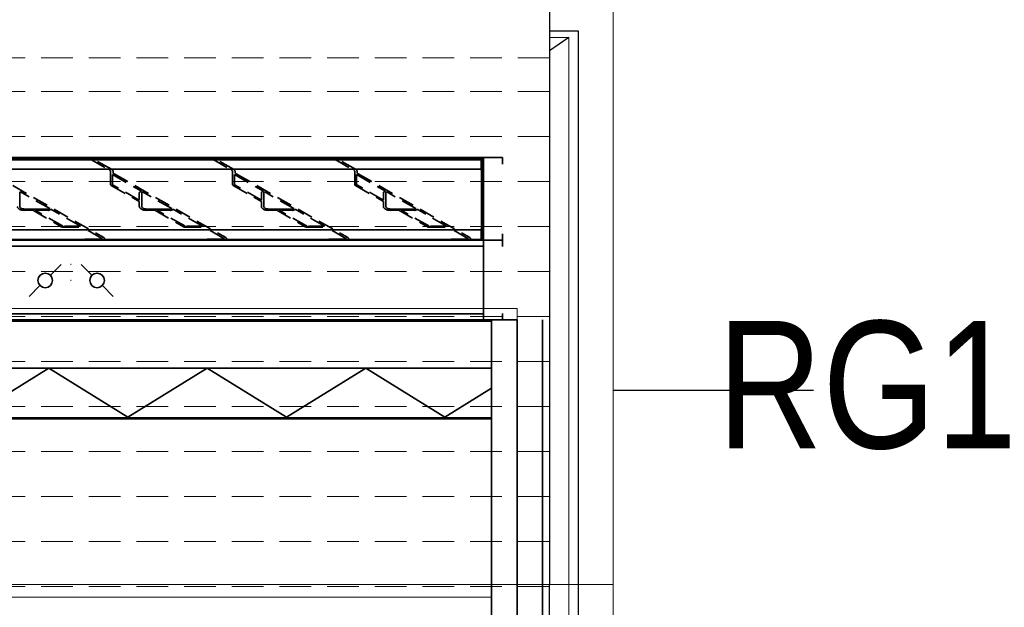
# Model space of a CAD drawing. Header units: millimetres. Extents: x -1465 to 393277, y -3788 to 454312.
# Tile 438 of 656: x 358729 to 360278, y 12076 to 12999. Entities that reach past the tile are written whole.
import ezdxf

# ---------------------------------------------------------------- set-up
doc = ezdxf.new("R2010")
doc.units = ezdxf.units.MM
doc.header["$XCLIPFRAME"] = 2
for name, pattern in [('DASHED', [0.75, 0.5, -0.25]), ('Dashed2cust', [50, 25, -25]), ('HIDDEN', [0.375, 0.25, -0.125])]:
    doc.linetypes.add(name, pattern=pattern)
for name, color, linetype in [('10_ALL_FEATURES', 8, 'Continuous'), ('czarna_kolka', 8, 'Continuous'), ('DEFAULT_2', 8, 'Continuous'), ('FLUID-Wy2', 8, 'Continuous'), ('FLUID-Wy2-150-ARRGR', 8, 'Continuous'), ('FLUID-Wy2-INS', 8, 'Continuous'), ('kontury', 8, 'Continuous')]:
    doc.layers.add(name, color=color, linetype=linetype)
doc.layers.add('\xa0♦EL - Gniazda (opis)', color=1, linetype='Continuous', lineweight=18)
doc.styles.add('Arial Narrow', font='ARIALN.TTF')
picture_1 = doc.add_image_def('image1.bmp', size_in_pixel=(951, 911))

msp = doc.modelspace()

# ---------------------------------------------------------------- linework, layer by layer
at = {"color": 8, "linetype": 'Continuous', "lineweight": 35, "ltscale": 100}
for p, q in [((357670.5, 12780.8), (359455.7, 12780.8)), ((357670.5, 12780.8), (359455.7, 12780.8)), ((357671.3, 12779.2), (359455, 12779.2)), ((357671.3, 12779.2), (359455, 12779.2)), ((358837.1, 12780.8), (358828.5, 12780.8)), ((358837.1, 12780.8), (358828.5, 12780.8)), ((358844.9, 12780.8), (358844.1, 12781.2)), ((358844.9, 12780.8), (358844.1, 12781.2)), ((358844.9, 12780.8), (358844.1, 12781.2)), ((358844.9, 12780.8), (358844.1, 12781.2)), ((359029.1, 12780.8), (359020.4, 12780.8)), ((359029.1, 12780.8), (359020.4, 12780.8)), ((359036.8, 12780.8), (359036.1, 12781.2)), ((359036.8, 12780.8), (359036.1, 12781.2)), ((359036.8, 12780.8), (359036.1, 12781.2)), ((359036.8, 12780.8), (359036.1, 12781.2)), ((359221, 12780.8), (359212.4, 12780.8)), ((359221, 12780.8), (359212.4, 12780.8)), ((359228.8, 12780.8), (359228.1, 12781.2)), ((359228.8, 12780.8), (359228.1, 12781.2)), ((359228.8, 12780.8), (359228.1, 12781.2)), ((359228.8, 12780.8), (359228.1, 12781.2)), ((359455, 12780.8), (359455, 12764.4)), ((359455, 12780.8), (359455, 12764.4)), ((359455.7, 12779.7), (359455, 12779.7)), ((359455.7, 12779.7), (359455, 12779.7)), ((359455.7, 12780.8), (359455.7, 12779.7)), ((359455.7, 12780.8), (359455.7, 12779.7)), ((359456.7, 12779.2), (359456.7, 12764.4)), ((359456.7, 12779.2), (359456.7, 12764.4)), ((359458.6, 12778.8), (359456.7, 12778.8)), ((359458.6, 12778.8), (359456.7, 12778.8)), ((359458.6, 12654.3), (359458.6, 12779.2)), ((359458.6, 12654.3), (359458.6, 12779.2)), ((357671.3, 12764.4), (359455, 12764.4)), ((357671.3, 12764.4), (359455, 12764.4)), ((359455, 12764.4), (359455, 12762.8)), ((359455, 12764.4), (359455, 12762.8)), ((359458.6, 12764.4), (359456.7, 12764.4)), ((359458.6, 12764.4), (359456.7, 12764.4)), ((359458.6, 12762.8), (359455, 12762.8)), ((359458.6, 12762.8), (359455, 12762.8)), ((359455.7, 12744.4), (359455.7, 12762.8)), ((359455.7, 12744.4), (359455.7, 12762.8)), ((359456.7, 12762.8), (359456.7, 12670.7)), ((359456.7, 12762.8), (359456.7, 12670.7)), ((359455.7, 12693.2), (359455.7, 12740.6)), ((359455.7, 12693.2), (359455.7, 12740.6)), ((358771.1, 12701.9), (358739, 12701.9)), ((358771.1, 12701.9), (358739, 12701.9)), ((358963.1, 12701.9), (358931, 12701.9)), ((358963.1, 12701.9), (358931, 12701.9)), ((359155.1, 12701.9), (359122.9, 12701.9)), ((359155.1, 12701.9), (359122.9, 12701.9)), ((359347, 12701.9), (359314.9, 12701.9)), ((359347, 12701.9), (359314.9, 12701.9)), ((359455.7, 12670.7), (359455.7, 12689.4)), ((359455.7, 12670.7), (359455.7, 12689.4)), ((359458.6, 12670.7), (359455, 12670.7)), ((359455, 12669.2), (359455, 12670.7)), ((359458.6, 12670.7), (359455, 12670.7)), ((359455, 12669.2), (359455, 12670.7)), ((357671.3, 12669.2), (359455, 12669.2)), ((357671.3, 12669.2), (359455, 12669.2)), ((359455, 12669.2), (359455, 12652.9)), ((359455, 12669.2), (359455, 12652.9)), ((359458.6, 12669.2), (359456.7, 12669.2)), ((359456.7, 12669.2), (359456.7, 12654.3)), ((359458.6, 12669.2), (359456.7, 12669.2)), ((359456.7, 12669.2), (359456.7, 12654.3)), ((359458.6, 12654.8), (359456.7, 12654.8)), ((359458.6, 12654.8), (359456.7, 12654.8)), ((357667.6, 12643.4), (359458.6, 12643.4)), ((357667.6, 12643.4), (359458.6, 12643.4)), ((357671.3, 12654.3), (359455, 12654.3)), ((357671.3, 12654.3), (359455, 12654.3)), ((359433.6, 12652.8), (359408.7, 12652.8)), ((359433.6, 12652.8), (359408.7, 12652.8)), ((359455.7, 12653.8), (359455, 12653.8)), ((359455.7, 12653.8), (359455, 12653.8)), ((359455.7, 12652.8), (359455.7, 12653.8)), ((359455.7, 12652.8), (359455.7, 12653.8)), ((359458.6, 12652.8), (359458.6, 12527.8)), ((359458.6, 12652.8), (359458.6, 12527.8)), ((357667.6, 12537.2), (359458.6, 12537.2)), ((357667.6, 12537.2), (359458.6, 12537.2)), ((357654.6, 12527.8), (359471.6, 12527.8)), ((357654.6, 12527.8), (359471.6, 12527.8)), ((357654.6, 12525.8), (359471.6, 12525.8)), ((357654.6, 12525.8), (359471.6, 12525.8)), ((359458.6, 12527.8), (359458.6, 12525.8)), ((359458.6, 12527.8), (359458.6, 12525.8)), ((359471.6, 12527.8), (359511.6, 12527.8)), ((359471.6, 12527.8), (359511.6, 12527.8)), ((359471.6, 12525.8), (359471.6, 11446.8)), ((359471.6, 12525.8), (359471.6, 11450.8)), ((359511.6, 12527.8), (359511.6, 11448.8)), ((359511.6, 12527.8), (359511.6, 11448.8))]:
    msp.add_line(p, q, dxfattribs=at)
at = {"color": 8, "linetype": 'Dashed2cust', "lineweight": 35, "ltscale": 100}
for q in [(359551.6, 10559.8), (359551.6, 11448.8)]:
    msp.add_line((359551.6, 12527.8), q, dxfattribs=at)
at = {"color": 8, "linetype": 'Continuous', "lineweight": 35, "ltscale": 100, "flags": 128}
for points in [[(357637.6, 12772.6), (357637.6, 12782.8), (359488.6, 12782.8), (359488.6, 12772.6)], [(357637.6, 12772.6), (357637.6, 12782.8), (359488.6, 12782.8), (359488.6, 12772.6)], [(357637.6, 12663), (357637.6, 12652.8), (359488.6, 12652.8), (359488.6, 12663)], [(357637.6, 12663), (357637.6, 12652.8), (359488.6, 12652.8), (359488.6, 12663)], [(357637.6, 12643), (357637.6, 12652.8), (359488.6, 12652.8), (359488.6, 12643)], [(357637.6, 12643), (357637.6, 12652.8), (359488.6, 12652.8), (359488.6, 12643)], [(357637.6, 12537.6), (357637.6, 12527.8), (359488.6, 12527.8), (359488.6, 12537.6)], [(357637.6, 12537.6), (357637.6, 12527.8), (359488.6, 12527.8), (359488.6, 12537.6)]]:
    msp.add_lwpolyline(points, dxfattribs=at)
for points in [[(357667.6, 12782.8), (357667.6, 12652.8), (359458.6, 12652.8), (359458.6, 12782.8)], [(357667.6, 12782.8), (357667.6, 12652.8), (359458.6, 12652.8), (359458.6, 12782.8)], [(357614.6, 12527.8), (359471.6, 12527.8), (359471.6, 10559.8), (357614.6, 10559.8)]]:
    msp.add_lwpolyline(points, close=True, dxfattribs=at)
at = {"color": 8, "linetype": 'Continuous', "lineweight": 35, "ltscale": 100}
for centre, radius in [((358810.1, 12615.1), 0.0277), ((358810.1, 12615.1), 0.0277), ((358810.1, 12590.1), 0.00994), ((358810.1, 12590.1), 0.00994)]:
    msp.add_circle(centre, radius, dxfattribs=at)
for centre, major_axis, start_param, end_param in [((358837.1, 12777.7), (9.6, 0), 0.750492, 1.570796), ((358837.1, 12777.7), (9.6, 0), 0.750492, 1.570796), ((358837.1, 12777.7), (9.6, 0), 0.750492, 1.570796), ((358837.1, 12777.7), (9.6, 0), 0.750492, 1.570796), ((359029.1, 12777.7), (9.6, 0), 0.750492, 1.570796), ((359029.1, 12777.7), (9.6, 0), 0.750492, 1.570796), ((359029.1, 12777.7), (9.6, 0), 0.750492, 1.570796), ((359029.1, 12777.7), (9.6, 0), 0.750492, 1.570796), ((359221, 12777.7), (9.6, 0), 0.750492, 1.570796), ((359221, 12777.7), (9.6, 0), 0.750492, 1.570796), ((359221, 12777.7), (9.6, 0), 0.750492, 1.570796), ((359221, 12777.7), (9.6, 0), 0.750492, 1.570796), ((359455.7, 12779.2), (2.88, 0), 0, 1.570796), ((359455.7, 12779.2), (2.88, 0), 0, 1.570796), ((359455.7, 12779.2), (0.96, 0), 0, 1.570796), ((359455.7, 12779.2), (0.96, 0), 0, 1.570796), ((359455.7, 12654.3), (0.96, 0), 4.712389, 6.283185), ((359455.7, 12654.3), (0.96, 0), 4.712389, 6.283185), ((359455.7, 12654.3), (2.88, 0), 4.871666, 6.283185), ((359455.7, 12654.3), (2.88, 0), 4.871666, 6.283185)]:
    msp.add_ellipse(centre, major_axis=major_axis, ratio=0.533244, start_param=start_param, end_param=end_param, dxfattribs=at)
at = {"layer": '10_ALL_FEATURES', "color": 8, "linetype": 'Continuous', "lineweight": 35, "ltscale": 100}
for p, q in [((358827.5, 12782.3), (358827.5, 12781.3)), ((358827.5, 12782.3), (358827.5, 12781.3)), ((358827.5, 12782.3), (358827.5, 12781.3)), ((358827.5, 12782.3), (358827.5, 12781.3)), ((358837.1, 12782.8), (358828.5, 12782.8)), ((358837.1, 12782.8), (358828.5, 12782.8)), ((358837.1, 12782.8), (358828.5, 12782.8)), ((358837.1, 12782.8), (358828.5, 12782.8)), ((359019.5, 12782.3), (359019.5, 12781.3)), ((359019.5, 12782.3), (359019.5, 12781.3)), ((359019.5, 12782.3), (359019.5, 12781.3)), ((359019.5, 12782.3), (359019.5, 12781.3)), ((359029.1, 12782.8), (359020.4, 12782.8)), ((359029.1, 12782.8), (359020.4, 12782.8)), ((359029.1, 12782.8), (359020.4, 12782.8)), ((359029.1, 12782.8), (359020.4, 12782.8)), ((359211.4, 12782.3), (359211.4, 12781.3)), ((359211.4, 12782.3), (359211.4, 12781.3)), ((359211.4, 12782.3), (359211.4, 12781.3)), ((359211.4, 12782.3), (359211.4, 12781.3)), ((359221, 12782.8), (359212.4, 12782.8)), ((359221, 12782.8), (359212.4, 12782.8)), ((359221, 12782.8), (359212.4, 12782.8)), ((359221, 12782.8), (359212.4, 12782.8))]:
    msp.add_line(p, q, dxfattribs=at)
at = {"layer": '10_ALL_FEATURES', "color": 8, "linetype": 'HIDDEN', "lineweight": 35, "ltscale": 100}
for p, q in [((358828.5, 12780.8), (358837.1, 12780.8)), ((358828.5, 12780.8), (358837.1, 12780.8)), ((359020.4, 12780.8), (359029.1, 12780.8)), ((359020.4, 12780.8), (359029.1, 12780.8)), ((359212.4, 12780.8), (359221, 12780.8)), ((359212.4, 12780.8), (359221, 12780.8)), ((358857.8, 12654.8), (358832.8, 12654.8)), ((358857.8, 12654.8), (358832.8, 12654.8)), ((358857.8, 12654.8), (358832.8, 12654.8)), ((358857.8, 12654.8), (358832.8, 12654.8)), ((359049.7, 12654.8), (359024.8, 12654.8)), ((359049.7, 12654.8), (359024.8, 12654.8)), ((359049.7, 12654.8), (359024.8, 12654.8)), ((359049.7, 12654.8), (359024.8, 12654.8)), ((359241.7, 12654.8), (359216.7, 12654.8)), ((359241.7, 12654.8), (359216.7, 12654.8)), ((359241.7, 12654.8), (359216.7, 12654.8)), ((359241.7, 12654.8), (359216.7, 12654.8)), ((359433.6, 12654.8), (359408.7, 12654.8)), ((359433.6, 12654.8), (359408.7, 12654.8)), ((359433.6, 12654.8), (359408.7, 12654.8)), ((359433.6, 12654.8), (359408.7, 12654.8)), ((358831.8, 12654.3), (358831.8, 12653.3)), ((358831.8, 12654.3), (358831.8, 12653.3)), ((358831.8, 12654.3), (358831.8, 12653.3)), ((358831.8, 12654.3), (358831.8, 12653.3)), ((359023.8, 12654.3), (359023.8, 12653.3)), ((359023.8, 12654.3), (359023.8, 12653.3)), ((359023.8, 12654.3), (359023.8, 12653.3)), ((359023.8, 12654.3), (359023.8, 12653.3)), ((359215.8, 12654.3), (359215.8, 12653.3)), ((359215.8, 12654.3), (359215.8, 12653.3)), ((359215.8, 12654.3), (359215.8, 12653.3)), ((359215.8, 12654.3), (359215.8, 12653.3)), ((359407.7, 12654.3), (359407.7, 12653.3)), ((359407.7, 12654.3), (359407.7, 12653.3)), ((359407.7, 12654.3), (359407.7, 12653.3)), ((359407.7, 12654.3), (359407.7, 12653.3)), ((359408.7, 12652.8), (359433.6, 12652.8)), ((359408.7, 12652.8), (359433.6, 12652.8))]:
    msp.add_line(p, q, dxfattribs=at)
at = {"layer": '10_ALL_FEATURES', "color": 8, "linetype": 'Continuous', "lineweight": 35, "ltscale": 100}
for centre, start_param, end_param in [((358828.5, 12782.3), 1.570796, 3.141593), ((358828.5, 12782.3), 1.570796, 3.141593), ((358828.5, 12782.3), 1.570796, 3.141593), ((358828.5, 12782.3), 1.570796, 3.141593), ((358828.5, 12781.3), 3.141593, 4.712389), ((358828.5, 12781.3), 3.141593, 4.712389), ((358828.5, 12781.3), 3.141593, 4.712389), ((358828.5, 12781.3), 3.141593, 4.712389), ((359020.4, 12782.3), 1.570796, 3.141593), ((359020.4, 12782.3), 1.570796, 3.141593), ((359020.4, 12782.3), 1.570796, 3.141593), ((359020.4, 12782.3), 1.570796, 3.141593), ((359020.4, 12781.3), 3.141593, 4.712389), ((359020.4, 12781.3), 3.141593, 4.712389), ((359020.4, 12781.3), 3.141593, 4.712389), ((359020.4, 12781.3), 3.141593, 4.712389), ((359212.4, 12782.3), 1.570796, 3.141593), ((359212.4, 12782.3), 1.570796, 3.141593), ((359212.4, 12782.3), 1.570796, 3.141593), ((359212.4, 12782.3), 1.570796, 3.141593), ((359212.4, 12781.3), 3.141593, 4.712389), ((359212.4, 12781.3), 3.141593, 4.712389), ((359212.4, 12781.3), 3.141593, 4.712389), ((359212.4, 12781.3), 3.141593, 4.712389)]:
    msp.add_ellipse(centre, major_axis=(0.96, 0), ratio=0.533244, start_param=start_param, end_param=end_param, dxfattribs=at)
at = {"layer": '10_ALL_FEATURES', "color": 8, "linetype": 'HIDDEN', "lineweight": 35, "ltscale": 100}
for centre, major_axis, start_param, end_param in [((358736.9, 12706), (11.5, 0), 3.141593, 4.712389), ((358736.9, 12706), (11.5, 0), 3.141593, 4.712389), ((358928.9, 12706), (11.5, 0), 3.141593, 4.712389), ((358928.9, 12706), (11.5, 0), 3.141593, 4.712389), ((359120.8, 12706), (11.5, 0), 3.141593, 4.712389), ((359120.8, 12706), (11.5, 0), 3.141593, 4.712389), ((359312.8, 12706), (11.5, 0), 3.141593, 4.712389), ((359312.8, 12706), (11.5, 0), 3.141593, 4.712389), ((358832.8, 12654.3), (0.96, 0), 1.570796, 3.141593), ((358832.8, 12654.3), (0.96, 0), 1.570796, 3.141593), ((358832.8, 12654.3), (0.96, 0), 1.570796, 3.141593), ((358832.8, 12654.3), (0.96, 0), 1.570796, 3.141593), ((359024.8, 12654.3), (0.96, 0), 1.570796, 3.141593), ((359024.8, 12654.3), (0.96, 0), 1.570796, 3.141593), ((359024.8, 12654.3), (0.96, 0), 1.570796, 3.141593), ((359024.8, 12654.3), (0.96, 0), 1.570796, 3.141593), ((359216.7, 12654.3), (0.96, 0), 1.570796, 3.141593), ((359216.7, 12654.3), (0.96, 0), 1.570796, 3.141593), ((359216.7, 12654.3), (0.96, 0), 1.570796, 3.141593), ((359216.7, 12654.3), (0.96, 0), 1.570796, 3.141593), ((359408.7, 12654.3), (0.96, 0), 1.570796, 3.141593), ((359408.7, 12654.3), (0.96, 0), 1.570796, 3.141593), ((359408.7, 12654.3), (0.96, 0), 1.570796, 3.141593), ((359408.7, 12654.3), (0.96, 0), 1.570796, 3.141593), ((358832.8, 12653.3), (0.96, 0), 3.141593, 4.712389), ((358832.8, 12653.3), (0.96, 0), 3.141593, 4.712389), ((358832.8, 12653.3), (0.96, 0), 3.141593, 4.712389), ((358832.8, 12653.3), (0.96, 0), 3.141593, 4.712389), ((359024.8, 12653.3), (0.96, 0), 3.141593, 4.712389), ((359024.8, 12653.3), (0.96, 0), 3.141593, 4.712389), ((359024.8, 12653.3), (0.96, 0), 3.141593, 4.712389), ((359024.8, 12653.3), (0.96, 0), 3.141593, 4.712389), ((359216.7, 12653.3), (0.96, 0), 3.141593, 4.712389), ((359216.7, 12653.3), (0.96, 0), 3.141593, 4.712389), ((359216.7, 12653.3), (0.96, 0), 3.141593, 4.712389), ((359216.7, 12653.3), (0.96, 0), 3.141593, 4.712389), ((359408.7, 12653.3), (0.96, 0), 3.141593, 4.712389), ((359408.7, 12653.3), (0.96, 0), 3.141593, 4.712389), ((359408.7, 12653.3), (0.96, 0), 3.141593, 4.712389), ((359408.7, 12653.3), (0.96, 0), 3.141593, 4.712389)]:
    msp.add_ellipse(centre, major_axis=major_axis, ratio=0.533244, start_param=start_param, end_param=end_param, dxfattribs=at)
at = {"layer": 'czarna_kolka', "color": 8, "linetype": 'Continuous', "lineweight": 35, "ltscale": 100}
for p, q in [((358777.4, 12597.8), (358794.6, 12615)), ((358777.4, 12597.8), (358794.6, 12615)), ((358825.7, 12615), (358842.9, 12597.8)), ((358825.7, 12615), (358842.9, 12597.8)), ((358743.9, 12564.3), (358761.1, 12581.5)), ((358743.9, 12564.3), (358761.1, 12581.5)), ((358859.2, 12581.5), (358876.4, 12564.3)), ((358859.2, 12581.5), (358876.4, 12564.3))]:
    msp.add_line(p, q, dxfattribs=at)
for centre in [(358769.3, 12589.7), (358769.3, 12589.7), (358851, 12589.7), (358851, 12589.7)]:
    msp.add_circle(centre, 11.5, dxfattribs=at)
at = {"layer": 'DEFAULT_2', "color": 8, "linetype": 'HIDDEN', "lineweight": 35, "ltscale": 100}
for p, q in [((357671.3, 12779.7), (359455, 12779.7)), ((357671.3, 12779.7), (359455, 12779.7)), ((358809.8, 12779.7), (358809.8, 12780.8)), ((358809.8, 12779.7), (358809.8, 12780.8)), ((358834.7, 12780.8), (358834.7, 12779.7)), ((358834.7, 12780.8), (358834.7, 12779.7)), ((358841.3, 12779.8), (358870.7, 12763)), ((358841.3, 12779.8), (358870.7, 12763)), ((358873.5, 12764.4), (358844.9, 12780.8)), ((358873.5, 12764.4), (358844.9, 12780.8)), ((359033.3, 12779.8), (359062.6, 12763)), ((359033.3, 12779.8), (359062.6, 12763)), ((359065.5, 12764.4), (359036.8, 12780.8)), ((359065.5, 12764.4), (359036.8, 12780.8)), ((359225.2, 12779.8), (359254.6, 12763)), ((359225.2, 12779.8), (359254.6, 12763)), ((359257.4, 12764.4), (359228.8, 12780.8)), ((359257.4, 12764.4), (359228.8, 12780.8)), ((359328.1, 12779.7), (359328.1, 12780.8)), ((359328.1, 12779.7), (359328.1, 12780.8)), ((359353, 12780.8), (359353, 12779.7)), ((359353, 12780.8), (359353, 12779.7)), ((358685.7, 12757.5), (358861.3, 12657.1)), ((358685.7, 12757.5), (358861.3, 12657.1)), ((358872.2, 12740.4), (358872.2, 12760.9)), ((358872.2, 12740.4), (358872.2, 12760.9)), ((358875.1, 12740.4), (358875.1, 12756)), ((358875.1, 12756), (358920.6, 12729.9)), ((358875.1, 12740.4), (358875.1, 12756)), ((358875.1, 12756), (358920.6, 12729.9)), ((358876.1, 12759.6), (358876.1, 12760.9)), ((358876.1, 12759.6), (358876.1, 12760.9)), ((358877.6, 12757.5), (359053.2, 12657.1)), ((358877.6, 12757.5), (359053.2, 12657.1)), ((359064.2, 12740.4), (359064.2, 12760.9)), ((359064.2, 12740.4), (359064.2, 12760.9)), ((359067.1, 12740.4), (359067.1, 12756)), ((359067.1, 12756), (359112.6, 12729.9)), ((359067.1, 12740.4), (359067.1, 12756)), ((359067.1, 12756), (359112.6, 12729.9)), ((359068, 12759.6), (359068, 12760.9)), ((359068, 12759.6), (359068, 12760.9)), ((359069.6, 12757.5), (359245.2, 12657.1)), ((359069.6, 12757.5), (359245.2, 12657.1)), ((359256.2, 12740.4), (359256.2, 12760.9)), ((359256.2, 12740.4), (359256.2, 12760.9)), ((359259, 12740.4), (359259, 12756)), ((359259, 12756), (359304.6, 12729.9)), ((359259, 12740.4), (359259, 12756)), ((359259, 12756), (359304.6, 12729.9)), ((359260, 12759.6), (359260, 12760.9)), ((359260, 12759.6), (359260, 12760.9)), ((359261.5, 12757.5), (359437.1, 12657.1)), ((359261.5, 12757.5), (359437.1, 12657.1)), ((358873.3, 12739), (358917.3, 12713.8)), ((358873.3, 12739), (358917.3, 12713.8)), ((358917.3, 12716), (358875.4, 12740)), ((358917.3, 12716), (358875.4, 12740)), ((359065.2, 12739), (359109.3, 12713.8)), ((359065.2, 12739), (359109.3, 12713.8)), ((359109.3, 12716), (359067.3, 12740)), ((359109.3, 12716), (359067.3, 12740)), ((359257.2, 12739), (359301.3, 12713.8)), ((359257.2, 12739), (359301.3, 12713.8)), ((359301.3, 12716), (359259.3, 12740)), ((359301.3, 12716), (359259.3, 12740)), ((359455.7, 12740.6), (359455.7, 12744.4)), ((359455.7, 12740.6), (359455.7, 12744.4)), ((358729.2, 12727.9), (358729.2, 12706)), ((358729.2, 12727.9), (358729.2, 12706)), ((358730.6, 12728.8), (358729.5, 12728.3)), ((358730.6, 12728.8), (358729.5, 12728.3)), ((358776.5, 12702.6), (358730.6, 12728.8)), ((358776.5, 12702.6), (358730.6, 12728.8)), ((358917.3, 12727.4), (358917.3, 12716)), ((358917.3, 12727.4), (358917.3, 12716)), ((358920.6, 12729.9), (358918.6, 12728.9)), ((358920.6, 12729.9), (358918.6, 12728.9)), ((358921.2, 12727.9), (358921.2, 12706)), ((358921.2, 12727.9), (358921.2, 12706)), ((358922.6, 12728.8), (358921.5, 12728.3)), ((358922.6, 12728.8), (358921.5, 12728.3)), ((358968.4, 12702.6), (358922.6, 12728.8)), ((358968.4, 12702.6), (358922.6, 12728.8)), ((359109.3, 12727.4), (359109.3, 12716)), ((359109.3, 12727.4), (359109.3, 12716)), ((359112.6, 12729.9), (359110.5, 12728.9)), ((359112.6, 12729.9), (359110.5, 12728.9)), ((359113.1, 12727.9), (359113.1, 12706)), ((359113.1, 12727.9), (359113.1, 12706)), ((359114.6, 12728.8), (359113.5, 12728.3)), ((359114.6, 12728.8), (359113.5, 12728.3)), ((359160.4, 12702.6), (359114.6, 12728.8)), ((359160.4, 12702.6), (359114.6, 12728.8)), ((359301.3, 12727.4), (359301.3, 12716)), ((359301.3, 12727.4), (359301.3, 12716)), ((359304.6, 12729.9), (359302.5, 12728.9)), ((359304.6, 12729.9), (359302.5, 12728.9)), ((359305.1, 12727.9), (359305.1, 12706)), ((359305.1, 12727.9), (359305.1, 12706)), ((359306.5, 12728.8), (359305.4, 12728.3)), ((359306.5, 12728.8), (359305.4, 12728.3)), ((359352.3, 12702.6), (359306.5, 12728.8)), ((359352.3, 12702.6), (359306.5, 12728.8)), ((358736.9, 12701.9), (358739, 12701.9)), ((358736.9, 12701.9), (358739, 12701.9)), ((358771.1, 12701.9), (358774.7, 12701.9)), ((358771.1, 12701.9), (358774.7, 12701.9)), ((358775.4, 12702.1), (358776.5, 12702.6)), ((358775.4, 12702.1), (358776.5, 12702.6)), ((358776.3, 12700.4), (358778.4, 12701.5)), ((358776.3, 12700.4), (358778.4, 12701.5)), ((358824.6, 12675.1), (358778.4, 12701.5)), ((358824.6, 12675.1), (358778.4, 12701.5)), ((358917.3, 12713.8), (358917.3, 12706)), ((358917.3, 12713.8), (358917.3, 12706)), ((358928.9, 12701.9), (358931, 12701.9)), ((358928.9, 12701.9), (358931, 12701.9)), ((358963.1, 12701.9), (358966.7, 12701.9)), ((358963.1, 12701.9), (358966.7, 12701.9)), ((358967.3, 12702.1), (358968.4, 12702.6)), ((358967.3, 12702.1), (358968.4, 12702.6)), ((358968.3, 12700.4), (358970.4, 12701.5)), ((358968.3, 12700.4), (358970.4, 12701.5)), ((359016.5, 12675.1), (358970.4, 12701.5)), ((359016.5, 12675.1), (358970.4, 12701.5)), ((359109.3, 12713.8), (359109.3, 12706)), ((359109.3, 12713.8), (359109.3, 12706)), ((359120.8, 12701.9), (359122.9, 12701.9)), ((359120.8, 12701.9), (359122.9, 12701.9)), ((359155.1, 12701.9), (359158.7, 12701.9)), ((359155.1, 12701.9), (359158.7, 12701.9)), ((359159.3, 12702.1), (359160.4, 12702.6)), ((359159.3, 12702.1), (359160.4, 12702.6)), ((359160.2, 12700.4), (359162.3, 12701.5)), ((359160.2, 12700.4), (359162.3, 12701.5)), ((359208.5, 12675.1), (359162.3, 12701.5)), ((359208.5, 12675.1), (359162.3, 12701.5)), ((359301.3, 12713.8), (359301.3, 12706)), ((359301.3, 12713.8), (359301.3, 12706)), ((359312.8, 12701.9), (359314.9, 12701.9)), ((359312.8, 12701.9), (359314.9, 12701.9)), ((359347, 12701.9), (359350.6, 12701.9)), ((359347, 12701.9), (359350.6, 12701.9)), ((359351.3, 12702.1), (359352.3, 12702.6)), ((359351.3, 12702.1), (359352.3, 12702.6)), ((359352.2, 12700.4), (359354.3, 12701.5)), ((359352.2, 12700.4), (359354.3, 12701.5)), ((359400.4, 12675.1), (359354.3, 12701.5)), ((359400.4, 12675.1), (359354.3, 12701.5)), ((358736.9, 12699.9), (358749.7, 12699.9)), ((358736.9, 12699.9), (358749.7, 12699.9)), ((358749.7, 12699.9), (358794.6, 12674.2)), ((358749.7, 12699.9), (358794.6, 12674.2)), ((358753.6, 12699.9), (358773.7, 12699.9)), ((358796.7, 12675.3), (358753.6, 12699.9)), ((358753.6, 12699.9), (358773.7, 12699.9)), ((358796.7, 12675.3), (358753.6, 12699.9)), ((358928.9, 12699.9), (358941.7, 12699.9)), ((358928.9, 12699.9), (358941.7, 12699.9)), ((358941.7, 12699.9), (358986.6, 12674.2)), ((358941.7, 12699.9), (358986.6, 12674.2)), ((358945.6, 12699.9), (358965.7, 12699.9)), ((358988.7, 12675.3), (358945.6, 12699.9)), ((358945.6, 12699.9), (358965.7, 12699.9)), ((358988.7, 12675.3), (358945.6, 12699.9)), ((359120.8, 12699.9), (359133.6, 12699.9)), ((359120.8, 12699.9), (359133.6, 12699.9)), ((359133.6, 12699.9), (359178.5, 12674.2)), ((359133.6, 12699.9), (359178.5, 12674.2)), ((359137.6, 12699.9), (359157.6, 12699.9)), ((359180.6, 12675.3), (359137.6, 12699.9)), ((359137.6, 12699.9), (359157.6, 12699.9)), ((359180.6, 12675.3), (359137.6, 12699.9)), ((359312.8, 12699.9), (359325.6, 12699.9)), ((359312.8, 12699.9), (359325.6, 12699.9)), ((359325.6, 12699.9), (359370.5, 12674.2)), ((359325.6, 12699.9), (359370.5, 12674.2)), ((359329.5, 12699.9), (359349.6, 12699.9)), ((359372.6, 12675.3), (359329.5, 12699.9)), ((359329.5, 12699.9), (359349.6, 12699.9)), ((359372.6, 12675.3), (359329.5, 12699.9)), ((359455.7, 12689.4), (359455.7, 12693.2)), ((359455.7, 12689.4), (359455.7, 12693.2)), ((358824.6, 12675.1), (358797.4, 12675.1)), ((358824.6, 12675.1), (358797.4, 12675.1)), ((358797.4, 12673.6), (358827.2, 12673.6)), ((358797.4, 12673.6), (358827.2, 12673.6)), ((358858.5, 12655.7), (358827.2, 12673.6)), ((358858.5, 12655.7), (358827.2, 12673.6)), ((359016.5, 12675.1), (358989.4, 12675.1)), ((359016.5, 12675.1), (358989.4, 12675.1)), ((358989.4, 12673.6), (359019.2, 12673.6)), ((358989.4, 12673.6), (359019.2, 12673.6)), ((359050.4, 12655.7), (359019.2, 12673.6)), ((359050.4, 12655.7), (359019.2, 12673.6)), ((359208.5, 12675.1), (359181.3, 12675.1)), ((359208.5, 12675.1), (359181.3, 12675.1)), ((359181.3, 12673.6), (359211.2, 12673.6)), ((359181.3, 12673.6), (359211.2, 12673.6)), ((359242.4, 12655.7), (359211.2, 12673.6)), ((359242.4, 12655.7), (359211.2, 12673.6)), ((359400.4, 12675.1), (359373.3, 12675.1)), ((359400.4, 12675.1), (359373.3, 12675.1)), ((359373.3, 12673.6), (359403.1, 12673.6)), ((359373.3, 12673.6), (359403.1, 12673.6)), ((359434.3, 12655.7), (359403.1, 12673.6)), ((359434.3, 12655.7), (359403.1, 12673.6)), ((357671.3, 12653.8), (359455, 12653.8)), ((357671.3, 12653.8), (359455, 12653.8)), ((358793.5, 12652.8), (358793.5, 12653.8)), ((358793.5, 12652.8), (358793.5, 12653.8)), ((358805, 12652.8), (358805, 12653.8)), ((358805, 12652.8), (358805, 12653.8)), ((359311.8, 12652.8), (359311.8, 12653.8)), ((359311.8, 12652.8), (359311.8, 12653.8)), ((359323.3, 12652.8), (359323.3, 12653.8)), ((359323.3, 12652.8), (359323.3, 12653.8)), ((359455, 12652.9), (359455, 12652.8)), ((359455, 12652.9), (359455, 12652.8))]:
    msp.add_line(p, q, dxfattribs=at)
for centre, major_axis, start_param, end_param in [((358837.1, 12777.7), (5.76, 0), 0.750492, 1.570796), ((358837.1, 12777.7), (5.76, 0), 0.750492, 1.570796), ((358837.1, 12777.7), (5.76, 0), 0.750492, 1.570796), ((358837.1, 12777.7), (5.76, 0), 0.750492, 1.570796), ((359029.1, 12777.7), (5.76, 0), 0.750492, 1.570796), ((359029.1, 12777.7), (5.76, 0), 0.750492, 1.570796), ((359029.1, 12777.7), (5.76, 0), 0.750492, 1.570796), ((359029.1, 12777.7), (5.76, 0), 0.750492, 1.570796), ((359221, 12777.7), (5.76, 0), 0.750492, 1.570796), ((359221, 12777.7), (5.76, 0), 0.750492, 1.570796), ((359221, 12777.7), (5.76, 0), 0.750492, 1.570796), ((359221, 12777.7), (5.76, 0), 0.750492, 1.570796), ((358866.5, 12760.9), (9.6, 0), 0, 0.750492), ((358866.5, 12760.9), (9.6, 0), 0, 0.750492), ((359058.4, 12760.9), (9.6, 0), 0, 0.750492), ((359058.4, 12760.9), (9.6, 0), 0, 0.750492), ((359250.4, 12760.9), (9.6, 0), 0, 0.750492), ((359250.4, 12760.9), (9.6, 0), 0, 0.750492), ((358866.5, 12760.9), (5.76, 0), 0, 0.750492), ((358866.5, 12760.9), (5.76, 0), 0, 0.750492), ((358881.8, 12759.6), (5.76, 0), 3.141593, 3.892084), ((358881.8, 12759.6), (5.76, 0), 3.141593, 3.892084), ((359058.4, 12760.9), (5.76, 0), 0, 0.750492), ((359058.4, 12760.9), (5.76, 0), 0, 0.750492), ((359073.8, 12759.6), (5.76, 0), 3.141593, 3.892084), ((359073.8, 12759.6), (5.76, 0), 3.141593, 3.892084), ((359250.4, 12760.9), (5.76, 0), 0, 0.750492), ((359250.4, 12760.9), (5.76, 0), 0, 0.750492), ((359265.7, 12759.6), (5.76, 0), 3.141593, 3.892084), ((359265.7, 12759.6), (5.76, 0), 3.141593, 3.892084), ((358876.1, 12740.4), (3.84, 0), 3.141593, 3.892084), ((358876.1, 12740.4), (3.84, 0), 3.141593, 3.892084), ((358876.1, 12740.4), (0.96, 0), 3.141593, 3.892084), ((358876.1, 12740.4), (0.96, 0), 3.141593, 3.892084), ((359068, 12740.4), (3.84, 0), 3.141593, 3.892084), ((359068, 12740.4), (3.84, 0), 3.141593, 3.892084), ((359068, 12740.4), (0.96, 0), 3.141593, 3.892084), ((359068, 12740.4), (0.96, 0), 3.141593, 3.892084), ((359260, 12740.4), (3.84, 0), 3.141593, 3.892084), ((359260, 12740.4), (3.84, 0), 3.141593, 3.892084), ((359260, 12740.4), (0.96, 0), 3.141593, 3.892084), ((359260, 12740.4), (0.96, 0), 3.141593, 3.892084), ((358730.2, 12727.9), (0.96, 0), 2.321288, 3.141593), ((358730.2, 12727.9), (0.96, 0), 2.321288, 3.141593), ((358921.2, 12727.4), (3.84, 0), 2.321288, 3.141593), ((358921.2, 12727.4), (3.84, 0), 2.321288, 3.141593), ((358922.1, 12727.9), (0.96, 0), 2.321288, 3.141593), ((358922.1, 12727.9), (0.96, 0), 2.321288, 3.141593), ((359113.1, 12727.4), (3.84, 0), 2.321288, 3.141593), ((359113.1, 12727.4), (3.84, 0), 2.321288, 3.141593), ((359114.1, 12727.9), (0.96, 0), 2.321288, 3.141593), ((359114.1, 12727.9), (0.96, 0), 2.321288, 3.141593), ((359305.1, 12727.4), (3.84, 0), 2.321288, 3.141593), ((359305.1, 12727.4), (3.84, 0), 2.321288, 3.141593), ((359306.1, 12727.9), (0.96, 0), 2.321288, 3.141593), ((359306.1, 12727.9), (0.96, 0), 2.321288, 3.141593), ((358736.9, 12706), (7.68, 0), 3.141593, 4.712389), ((358736.9, 12706), (7.68, 0), 3.141593, 4.712389), ((358774.7, 12702.4), (0.96, 0), 4.712389, 5.462881), ((358774.7, 12702.4), (0.96, 0), 4.712389, 5.462881), ((358928.9, 12706), (7.68, 0), 3.141593, 4.712389), ((358928.9, 12706), (7.68, 0), 3.141593, 4.712389), ((358966.7, 12702.4), (0.96, 0), 4.712389, 5.462881), ((358966.7, 12702.4), (0.96, 0), 4.712389, 5.462881), ((359120.8, 12706), (7.68, 0), 3.141593, 4.712389), ((359120.8, 12706), (7.68, 0), 3.141593, 4.712389), ((359158.7, 12702.4), (0.96, 0), 4.712389, 5.462881), ((359158.7, 12702.4), (0.96, 0), 4.712389, 5.462881), ((359312.8, 12706), (7.68, 0), 3.141593, 4.712389), ((359312.8, 12706), (7.68, 0), 3.141593, 4.712389), ((359350.6, 12702.4), (0.96, 0), 4.712389, 5.462881), ((359350.6, 12702.4), (0.96, 0), 4.712389, 5.462881), ((358773.7, 12701.9), (3.84, 0), 4.712389, 5.462881), ((358773.7, 12701.9), (3.84, 0), 4.712389, 5.462881), ((358965.7, 12701.9), (3.84, 0), 4.712389, 5.462881), ((358965.7, 12701.9), (3.84, 0), 4.712389, 5.462881), ((359157.6, 12701.9), (3.84, 0), 4.712389, 5.462881), ((359157.6, 12701.9), (3.84, 0), 4.712389, 5.462881), ((359349.6, 12701.9), (3.84, 0), 4.712389, 5.462881), ((359349.6, 12701.9), (3.84, 0), 4.712389, 5.462881), ((358797.4, 12675.6), (3.84, 0), 3.892084, 4.712389), ((358797.4, 12675.6), (3.84, 0), 3.892084, 4.712389), ((358797.4, 12675.6), (0.96, 0), 3.892084, 4.712389), ((358797.4, 12675.6), (0.96, 0), 3.892084, 4.712389), ((358989.4, 12675.6), (3.84, 0), 3.892084, 4.712389), ((358989.4, 12675.6), (3.84, 0), 3.892084, 4.712389), ((358989.4, 12675.6), (0.96, 0), 3.892084, 4.712389), ((358989.4, 12675.6), (0.96, 0), 3.892084, 4.712389), ((359181.3, 12675.6), (3.84, 0), 3.892084, 4.712389), ((359181.3, 12675.6), (3.84, 0), 3.892084, 4.712389), ((359181.3, 12675.6), (0.96, 0), 3.892084, 4.712389), ((359181.3, 12675.6), (0.96, 0), 3.892084, 4.712389), ((359373.3, 12675.6), (3.84, 0), 3.892084, 4.712389), ((359373.3, 12675.6), (3.84, 0), 3.892084, 4.712389), ((359373.3, 12675.6), (0.96, 0), 3.892084, 4.712389), ((359373.3, 12675.6), (0.96, 0), 3.892084, 4.712389), ((358857.8, 12655.4), (4.8, 0), 4.712389, 7.033677), ((358857.8, 12655.4), (4.8, 0), 4.712389, 7.033677), ((358857.8, 12655.4), (4.8, 0), 4.712389, 7.033677), ((358857.8, 12655.4), (4.8, 0), 4.712389, 7.033677), ((358857.8, 12655.4), (0.96, 0), 4.712389, 7.033677), ((358857.8, 12655.4), (0.96, 0), 4.712389, 7.033677), ((358857.8, 12655.4), (0.96, 0), 4.712389, 7.033677), ((358857.8, 12655.4), (0.96, 0), 4.712389, 7.033677), ((359049.7, 12655.4), (4.8, 0), 4.712389, 7.033677), ((359049.7, 12655.4), (4.8, 0), 4.712389, 7.033677), ((359049.7, 12655.4), (4.8, 0), 4.712389, 7.033677), ((359049.7, 12655.4), (4.8, 0), 4.712389, 7.033677), ((359049.7, 12655.4), (0.96, 0), 4.712389, 7.033677), ((359049.7, 12655.4), (0.96, 0), 4.712389, 7.033677), ((359049.7, 12655.4), (0.96, 0), 4.712389, 7.033677), ((359049.7, 12655.4), (0.96, 0), 4.712389, 7.033677), ((359241.7, 12655.4), (4.8, 0), 4.712389, 7.033677), ((359241.7, 12655.4), (4.8, 0), 4.712389, 7.033677), ((359241.7, 12655.4), (4.8, 0), 4.712389, 7.033677), ((359241.7, 12655.4), (4.8, 0), 4.712389, 7.033677), ((359241.7, 12655.4), (0.96, 0), 4.712389, 7.033677), ((359241.7, 12655.4), (0.96, 0), 4.712389, 7.033677), ((359241.7, 12655.4), (0.96, 0), 4.712389, 7.033677), ((359241.7, 12655.4), (0.96, 0), 4.712389, 7.033677), ((359433.6, 12655.4), (4.8, 0), 4.712389, 7.033677), ((359433.6, 12655.4), (4.8, 0), 4.712389, 7.033677), ((359433.6, 12655.4), (4.8, 0), 4.712389, 7.033677), ((359433.6, 12655.4), (4.8, 0), 4.712389, 7.033677), ((359433.6, 12655.4), (0.96, 0), 4.712389, 7.033677), ((359433.6, 12655.4), (0.96, 0), 4.712389, 7.033677), ((359433.6, 12655.4), (0.96, 0), 4.712389, 7.033677), ((359433.6, 12655.4), (0.96, 0), 4.712389, 7.033677), ((359455.7, 12654.3), (2.88, 0), 4.712389, 4.871666), ((359455.7, 12654.3), (2.88, 0), 4.712389, 4.871666)]:
    msp.add_ellipse(centre, major_axis=major_axis, ratio=0.533244, start_param=start_param, end_param=end_param, dxfattribs=at)
at = {"layer": 'FLUID-Wy2', "color": 8, "linetype": 'Continuous', "lineweight": 25, "ltscale": 100}
for p, q in [((359562.8, 13091.8), (359562.8, 12111.9)), ((359562.8, 12982.2), (359607.8, 12982.2)), ((359607.8, 12982.2), (359607.8, 11928.6)), ((359562.8, 12978.7), (359562.8, 12950.4)), ((359592.8, 12971.6), (359562.8, 12950.4)), ((359562.8, 12005.8), (359562.8, 12111.9))]:
    msp.add_line(p, q, dxfattribs=at)
at = {"layer": 'FLUID-Wy2', "color": 8, "linetype": 'Continuous', "lineweight": 18, "ltscale": 100}
for p, q in [((359562.8, 12971.6), (359592.8, 12971.6)), ((359592.8, 12971.6), (359592.8, 11939.2)), ((359562.8, 11988.7), (359562.8, 12950.4))]:
    msp.add_line(p, q, dxfattribs=at)
at = {"layer": 'FLUID-Wy2', "color": 8, "linetype": 'DASHED', "lineweight": 18, "ltscale": 100}
for p, q in [((357562.8, 12939.8), (359562.8, 12939.8)), ((359562.8, 12886.7), (357562.8, 12886.7)), ((359562.8, 12816), (357562.8, 12816)), ((359562.8, 12745.3), (357562.8, 12745.3)), ((359562.8, 12674.6), (357562.8, 12674.6)), ((359562.8, 12603.9), (357562.8, 12603.9)), ((359562.8, 12533.2), (357562.8, 12533.2)), ((359562.8, 12462.5), (357562.8, 12462.5)), ((359562.8, 12391.8), (357562.8, 12391.8)), ((359562.8, 12321.1), (357562.8, 12321.1)), ((359562.8, 12250.3), (357562.8, 12250.3)), ((359562.8, 12179.6), (357562.8, 12179.6)), ((359562.8, 12108.9), (357562.8, 12108.9))]:
    msp.add_line(p, q, dxfattribs=at)
at = {"layer": 'FLUID-Wy2-150-ARRGR', "color": 8, "linetype": 'Continuous', "lineweight": 25, "ltscale": 100, "flags": 128}
msp.add_lwpolyline([(359977.8, 12416.5), (359662.8, 12416.5)], dxfattribs=at)
at = {"layer": 'FLUID-Wy2-INS', "color": 8, "linetype": 'Continuous', "lineweight": 13, "ltscale": 100}
for p, q in [((359662.8, 13141.8), (359662.8, 12111.9)), ((359662.8, 12111.9), (357462.8, 12111.9)), ((359662.8, 11935.1), (359662.8, 12111.9))]:
    msp.add_line(p, q, dxfattribs=at)
at = {"layer": 'kontury', "color": 8, "linetype": 'Continuous', "lineweight": 35, "ltscale": 100}
for p, q in [((359471.6, 12451.8), (357654.6, 12451.8)), ((358650.2, 12374.7), (358774.9, 12451.8)), ((358774.9, 12451.8), (358899.5, 12374.7)), ((358899.5, 12374.7), (359024.2, 12451.8)), ((359024.2, 12451.8), (359148.8, 12374.7)), ((359148.8, 12374.7), (359273.5, 12451.8)), ((359273.5, 12451.8), (359398.1, 12374.7)), ((359471.6, 12373.8), (359471.6, 12451.8)), ((359398.1, 12374.7), (359471.6, 12420.2)), ((357654.6, 12373.8), (359471.6, 12373.8))]:
    msp.add_line(p, q, dxfattribs=at)
at = {"layer": 'kontury', "color": 8, "linetype": 'Continuous', "lineweight": 13, "ltscale": 100, "flags": 128}
msp.add_lwpolyline([(357654.6, 12371.8), (357654.6, 12091.8), (359471.6, 12091.8), (359471.6, 12371.8)], close=True, dxfattribs=at)

# ---------------------------------------------------------------- texts
at = {"layer": '\xa0♦EL - Gniazda (opis)', "linetype": 'Continuous', "insert": (360348.5, 12424.5, 20430.1), "char_height": 200, "width": 1572.04, "attachment_point": 5, "line_spacing_factor": 0.7, "style": 'Arial Narrow'}
msp.add_mtext('\\C1;\\fArial Narrow|b0|i0;\\A1;RG1/NW2\\C3;\\P', dxfattribs=at)

# ---------------------------------------------------------------- pictures from other files: only their frames are drawn
at = {"color": 8, "lineweight": 13}
image = msp.add_image(picture_1, insert=(357607, 12545.8), size_in_units=(1986, 1904.6), rotation=-90, dxfattribs=at)
image.set_boundary_path([(-0.5, -0.5), (950.5, 910.5)])

doc.saveas('drawing.dxf')
